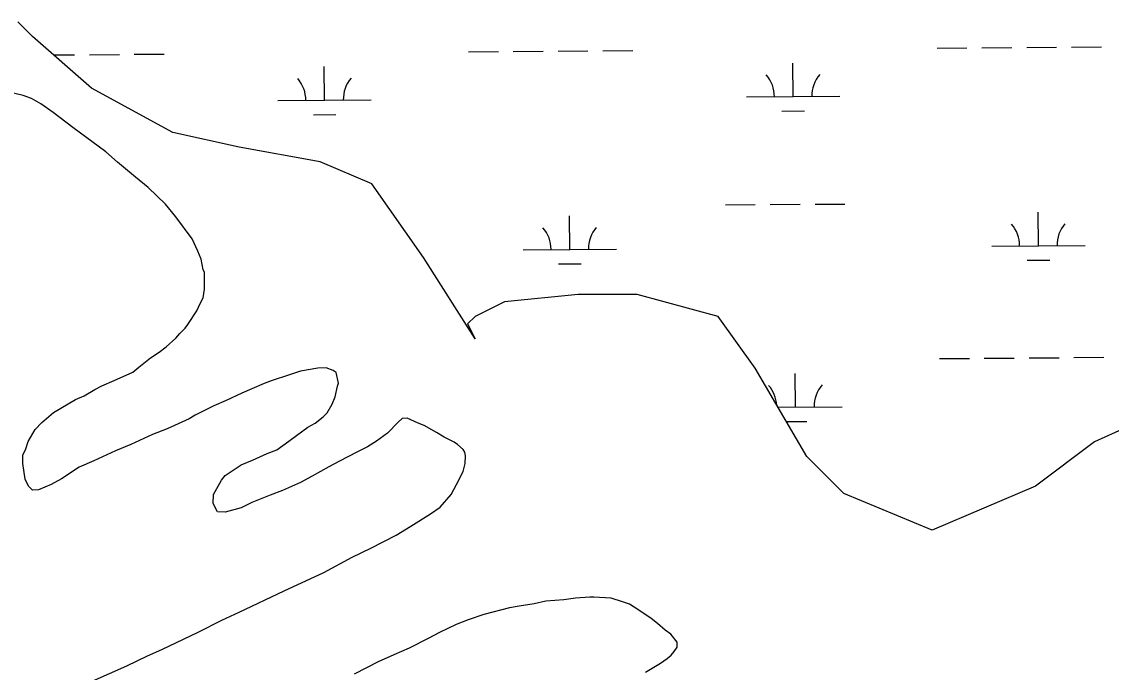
# Model space of a CAD drawing. Extents: x 3540316 to 3578335, y 553172 to 578787.
# Drawn here: x 3558871 to 3560038, y 573753 to 574450 of the extents above; entities that cross this region are included whole.
import ezdxf

# ---------------------------------------------------------------- set-up
doc = ezdxf.new("R2010")
doc.units = 0
doc.layers.add('V-SITE-VEGE', color=7, linetype='Continuous')
doc.layers.add('V-WETL-SWMP', color=7, linetype='Continuous')

msp = doc.modelspace()

# ---------------------------------------------------------------- linework, layer by layer
at = {"layer": 'V-SITE-VEGE'}
for p, q in [((3558872.8, 574371.3), (3558857.5, 574374.9)), ((3558881.6, 574368.2), (3558872.8, 574371.3)), ((3558891.5, 574362.3), (3558881.6, 574368.2)), ((3558904.8, 574353.2), (3558891.5, 574362.3)), ((3558925.8, 574337.1), (3558904.8, 574353.2)), ((3558961.1, 574310.9), (3558925.8, 574337.1)), ((3558973.8, 574300.1), (3558961.1, 574310.9)), ((3558993.1, 574284), (3558973.8, 574300.1)), ((3559006.4, 574272.8), (3558993.1, 574284)), ((3559025.2, 574255), (3559006.4, 574272.8)), ((3559036.3, 574241.5), (3559025.2, 574255)), ((3559053.6, 574217.7), (3559036.3, 574241.5)), ((3559059.8, 574204.7), (3559053.6, 574217.7)), ((3559063.2, 574196), (3559059.8, 574204.7)), ((3559065.5, 574184.6), (3559063.2, 574196)), ((3559066.7, 574181.9), (3559065.5, 574184.6)), ((3559066.9, 574163.9), (3559066.7, 574181.9)), ((3559065.4, 574154.6), (3559066.9, 574163.9)), ((3559062.2, 574148.5), (3559065.4, 574154.6)), ((3559048.9, 574125.9), (3559058.5, 574140.8)), ((3559058.5, 574140.8), (3559062.2, 574148.5)), ((3559036, 574111.5), (3559040.3, 574116.5)), ((3559040.3, 574116.5), (3559046.2, 574122.1)), ((3559046.2, 574122.1), (3559048.9, 574125.9)), ((3559025.7, 574102.1), (3559036, 574111.5)), ((3559009, 574090.4), (3559018.2, 574096.5)), ((3559018.2, 574096.5), (3559025.7, 574102.1)), ((3558990.1, 574074.8), (3558996.6, 574080.4)), ((3558996.6, 574080.4), (3559009, 574090.4)), ((3558970, 574065.8), (3558990.1, 574074.8)), ((3559156.7, 574071.8), (3559139.3, 574066)), ((3559169.7, 574075.8), (3559156.7, 574071.8)), ((3559188.3, 574079.3), (3559169.7, 574075.8)), ((3559197, 574079.4), (3559188.3, 574079.3)), ((3559204.7, 574076.8), (3559197, 574079.4)), ((3559208, 574074.7), (3559204.7, 574076.8)), ((3559210.3, 574063.2), (3559208, 574074.7)), ((3558949.4, 574056.2), (3558957, 574060.2)), ((3558957, 574060.2), (3558970, 574065.8)), ((3559117.6, 574057), (3559106.7, 574052.5)), ((3559130.6, 574062.6), (3559117.6, 574057)), ((3559139.3, 574066), (3559130.6, 574062.6)), ((3559206.7, 574048.4), (3559209.3, 574059.9)), ((3559209.3, 574059.9), (3559210.3, 574063.2)), ((3558905, 574031.6), (3558928.8, 574045.6)), ((3558928.8, 574045.6), (3558938, 574049.5)), ((3558938, 574049.5), (3558949.4, 574056.2)), ((3559106.7, 574052.5), (3559089.9, 574044.6)), ((3559203.5, 574040.7), (3559206.7, 574048.4)), ((3559076.9, 574038.9), (3559056.8, 574028.8)), ((3559089.9, 574044.6), (3559076.9, 574038.9)), ((3559198.2, 574031.4), (3559203.5, 574040.7)), ((3558892.6, 574021), (3558905, 574031.6)), ((3559050.3, 574024.9), (3559027, 574014.2)), ((3559056.8, 574028.8), (3559050.3, 574024.9)), ((3559185.3, 574020.3), (3559193.9, 574027)), ((3559193.9, 574027), (3559198.2, 574031.4)), ((3559278.6, 574025.4), (3559274.3, 574021.5)), ((3559284, 574025.5), (3559278.6, 574025.4)), ((3559287.9, 574023.9), (3559284, 574025.5)), ((3559295.6, 574020.2), (3559287.9, 574023.9)), ((3558878.1, 574000.6), (3558885.6, 574013.3)), ((3558885.6, 574013.3), (3558892.6, 574021)), ((3559027, 574014.2), (3559011.2, 574008)), ((3559165.3, 574006.9), (3559177.7, 574015.8)), ((3559177.7, 574015.8), (3559185.3, 574020.3)), ((3559274.3, 574021.5), (3559263, 574009.4)), ((3559302.2, 574017.6), (3559295.6, 574020.2)), ((3559315.4, 574010.1), (3559302.2, 574017.6)), ((3558875.5, 573992.9), (3558878.1, 574000.6)), ((3559011.2, 574008), (3558987.9, 573997.3)), ((3559144.2, 573991.8), (3559157.2, 574000.8)), ((3559157.2, 574000.8), (3559165.3, 574006.9)), ((3559251.1, 574001), (3559241.3, 573994.9)), ((3559263, 574009.4), (3559251.1, 574001)), ((3559323.6, 574005.3), (3559315.4, 574010.1)), ((3559334.1, 574000), (3559323.6, 574005.3)), ((3559338, 573997.3), (3559334.1, 574000)), ((3558872.3, 573985.8), (3558875.5, 573992.9)), ((3558971.6, 573990.5), (3558948.3, 573979.8)), ((3558987.9, 573997.3), (3558971.6, 573990.5)), ((3559118.1, 573980.6), (3559133.9, 573987.9)), ((3559133.9, 573987.9), (3559144.2, 573991.8)), ((3559229.9, 573989.2), (3559211.5, 573979.7)), ((3559241.3, 573994.9), (3559229.9, 573989.2)), ((3559344, 573992), (3559338, 573997.3)), ((3559345.7, 573989.2), (3559344, 573992)), ((3559346.3, 573985.4), (3559345.7, 573989.2)), ((3558872.4, 573977.1), (3558872.3, 573985.8)), ((3558874.9, 573960.2), (3558872.4, 573977.1)), ((3558948.3, 573979.8), (3558932.6, 573973)), ((3559088.9, 573964.3), (3559106.2, 573975.5)), ((3559106.2, 573975.5), (3559118.1, 573980.6)), ((3559211.5, 573979.7), (3559200.1, 573973.5)), ((3559343.8, 573968.5), (3559345.9, 573977.2)), ((3559345.9, 573977.2), (3559346.3, 573985.4)), ((3558932.6, 573973), (3558913.6, 573960.7)), ((3559085.1, 573959.3), (3559088.9, 573964.3)), ((3559200.1, 573973.5), (3559182.3, 573963.4)), ((3559336.9, 573954.7), (3559343.8, 573968.5)), ((3558878.2, 573952.6), (3558874.9, 573960.2)), ((3558882.7, 573948.3), (3558878.2, 573952.6)), ((3558902.8, 573954.6), (3558889.2, 573948.9)), ((3558913.6, 573960.7), (3558902.8, 573954.6)), ((3559076.6, 573943.9), (3559085.1, 573959.3)), ((3559169.8, 573956.7), (3559150.3, 573948.2)), ((3559182.3, 573963.4), (3559169.8, 573956.7)), ((3559331.1, 573943.7), (3559336.9, 573954.7)), ((3558889.2, 573948.9), (3558882.7, 573948.3)), ((3559076.2, 573934.1), (3559076.6, 573943.9)), ((3559137.2, 573943.2), (3559117.7, 573935.2)), ((3559150.3, 573948.2), (3559137.2, 573943.2)), ((3559319.2, 573930.4), (3559331.1, 573943.7)), ((3559080.7, 573925.4), (3559076.2, 573934.1)), ((3559106.3, 573929.6), (3559088.9, 573925)), ((3559117.7, 573935.2), (3559106.3, 573929.6)), ((3559309, 573923.2), (3559319.2, 573930.4)), ((3559088.9, 573925), (3559080.7, 573925.4)), ((3559287.9, 573909.8), (3559309, 573923.2)), ((3559272.2, 573900.3), (3559287.9, 573909.8)), ((3559245.1, 573886.2), (3559272.2, 573900.3)), ((3559225, 573876.7), (3559245.1, 573886.2)), ((3559194.6, 573860.4), (3559225, 573876.7)), ((3559152.3, 573840.7), (3559194.6, 573860.4)), ((3559104.1, 573817.6), (3559152.3, 573840.7)), ((3559403.8, 573824.1), (3559393.4, 573822.3)), ((3559420.1, 573826.5), (3559403.8, 573824.1)), ((3559432.6, 573829.4), (3559420.1, 573826.5)), ((3559451.7, 573830.8), (3559432.6, 573829.4)), ((3559464.3, 573832.6), (3559451.7, 573830.8)), ((3559479.5, 573833.9), (3559464.3, 573832.6)), ((3559483.9, 573833.9), (3559479.5, 573833.9)), ((3559502.5, 573832.6), (3559483.9, 573833.9)), ((3559514.5, 573828.9), (3559502.5, 573832.6)), ((3559522.2, 573826.3), (3559514.5, 573828.9)), ((3559532.1, 573819.9), (3559522.2, 573826.3)), ((3559085.6, 573809.2), (3559104.1, 573817.6)), ((3559366.2, 573815.3), (3559349.4, 573809.6)), ((3559393.4, 573822.3), (3559366.2, 573815.3)), ((3559545.4, 573810.8), (3559532.1, 573819.9)), ((3559060.1, 573796.3), (3559085.6, 573809.2)), ((3559336.3, 573804.5), (3559318.4, 573796.1)), ((3559349.4, 573809.6), (3559336.3, 573804.5)), ((3559552, 573805.4), (3559545.4, 573810.8)), ((3559560.3, 573798.4), (3559552, 573805.4)), ((3559021.1, 573777.7), (3559044.4, 573788.9)), ((3559044.4, 573788.9), (3559060.1, 573796.3)), ((3559306.5, 573789.4), (3559285.9, 573779.3)), ((3559318.4, 573796.1), (3559306.5, 573789.4)), ((3559566.4, 573794.2), (3559560.3, 573798.4)), ((3559573, 573785.5), (3559566.4, 573794.2)), ((3559005.9, 573770.9), (3559021.1, 573777.7)), ((3559285.9, 573779.3), (3559269.6, 573771.9)), ((3559569.9, 573775.6), (3559573.1, 573780.1)), ((3559573.1, 573780.1), (3559573, 573785.5)), ((3558983.6, 573760.2), (3559005.9, 573770.9)), ((3559269.6, 573771.9), (3559252.8, 573764.6)), ((3559555.3, 573762.9), (3559562.4, 573767.9)), ((3559562.4, 573767.9), (3559566.7, 573771.8)), ((3559566.7, 573771.8), (3559569.9, 573775.6)), ((3558946.7, 573743.9), (3558983.6, 573760.2)), ((3559252.8, 573764.6), (3559227.3, 573751.1)), ((3559539.1, 573753.4), (3559555.3, 573762.9))]:
    msp.add_line(p, q, dxfattribs=at)
at = {"layer": 'V-WETL-SWMP'}
for p, q in [((3558882.8, 574434.6), (3558867, 574450.4)), ((3558945.9, 574379.3), (3558882.8, 574434.6)), ((3559397.6, 574418.6), (3559429.6, 574418.8)), ((3559445.6, 574419), (3559477.6, 574419.2)), ((3559493.6, 574419.3), (3559525.6, 574419.6)), ((3559851.5, 574422.1), (3559883.5, 574422.3)), ((3559899.5, 574422.5), (3559931.5, 574422.7)), ((3559947.5, 574422.8), (3559979.5, 574423.1)), ((3559995.5, 574423.2), (3560027.5, 574423.4)), ((3558905.4, 574414.8), (3558927.7, 574415)), ((3558943.7, 574415.1), (3558975.7, 574415.3)), ((3558991.7, 574415.5), (3559023.7, 574415.7)), ((3559349.6, 574418.2), (3559381.6, 574418.5)), ((3559195.4, 574366.3), (3559195.1, 574402.3)), ((3559697.3, 574370.1), (3559697, 574406.1)), ((3559032.8, 574331.9), (3558945.9, 574379.3)), ((3559145.4, 574365.9), (3559245.4, 574366.7)), ((3559647.3, 574369.8), (3559747.3, 574370.5)), ((3559183.5, 574350.8), (3559207.5, 574350.9)), ((3559685.4, 574354.6), (3559709.4, 574354.8)), ((3559103.9, 574316.1), (3559032.8, 574331.9)), ((3559190.8, 574300.3), (3559103.9, 574316.1)), ((3559246, 574276.6), (3559190.8, 574300.3)), ((3559301.3, 574197.7), (3559246, 574276.6)), ((3559624.8, 574254.2), (3559656.8, 574254.4)), ((3559672.8, 574254.5), (3559704.8, 574254.8)), ((3559720.8, 574254.9), (3559752.8, 574255.1)), ((3559960, 574210.3), (3559959.7, 574246.3)), ((3559458.1, 574206.4), (3559457.8, 574242.4)), ((3559910, 574209.9), (3560010, 574210.7)), ((3559356.6, 574110.8), (3559301.3, 574197.7)), ((3559408.1, 574206.1), (3559508.1, 574206.8)), ((3559446.2, 574190.9), (3559470.2, 574191.1)), ((3559948.1, 574194.8), (3559972.1, 574195)), ((3559388.2, 574150.3), (3559356.6, 574134.5)), ((3559467.2, 574158.2), (3559388.2, 574150.3)), ((3559530.4, 574158.2), (3559467.2, 574158.2)), ((3559617.2, 574134.5), (3559530.4, 574158.2)), ((3559356.6, 574134.5), (3559348.7, 574126.6)), ((3559656.7, 574079.2), (3559617.2, 574134.5)), ((3559348.7, 574126.6), (3559356.6, 574110.8)), ((3559854.1, 574089.4), (3559886.1, 574089.7)), ((3559902.1, 574089.8), (3559934.1, 574090)), ((3559950.1, 574090.2), (3559982.1, 574090.4)), ((3559998.1, 574090.5), (3560030.1, 574090.8)), ((3559712, 573984.4), (3559656.7, 574079.2)), ((3559699.9, 574037.5), (3559699.6, 574073.5)), ((3559681.1, 574037.3), (3559749.9, 574037.9)), ((3560106.9, 574039.7), (3560020, 574000.2)), ((3559690.1, 574022), (3559712, 574022.1)), ((3560020, 574000.2), (3559956.8, 573952.8)), ((3559751.5, 573944.9), (3559712, 573984.4)), ((3559956.8, 573952.8), (3559901.5, 573929.1)), ((3559846.3, 573905.5), (3559751.5, 573944.9)), ((3559901.5, 573929.1), (3559846.3, 573905.5))]:
    msp.add_line(p, q, dxfattribs=at)
for centre, start, end in [((3559140.2, 574366.3), 359.6699, 41.2135), ((3559250.7, 574367.2), 139.6699, 181.2135), ((3559642.1, 574370.2), 359.6699, 41.2135), ((3559752.6, 574371), 139.6699, 181.2135), ((3559904.7, 574210.4), 359.6699, 41.2135), ((3560015.2, 574211.2), 139.6699, 181.2135), ((3559402.9, 574206.5), 359.6699, 41.2135), ((3559513.3, 574207.3), 139.6699, 181.2135), ((3559644.6, 574037.5), 3.3516, 41.2135), ((3559755.1, 574038.4), 139.6699, 181.2135)]:
    msp.add_arc(centre, 35.2, start, end, dxfattribs=at)

doc.saveas('drawing.dxf')
